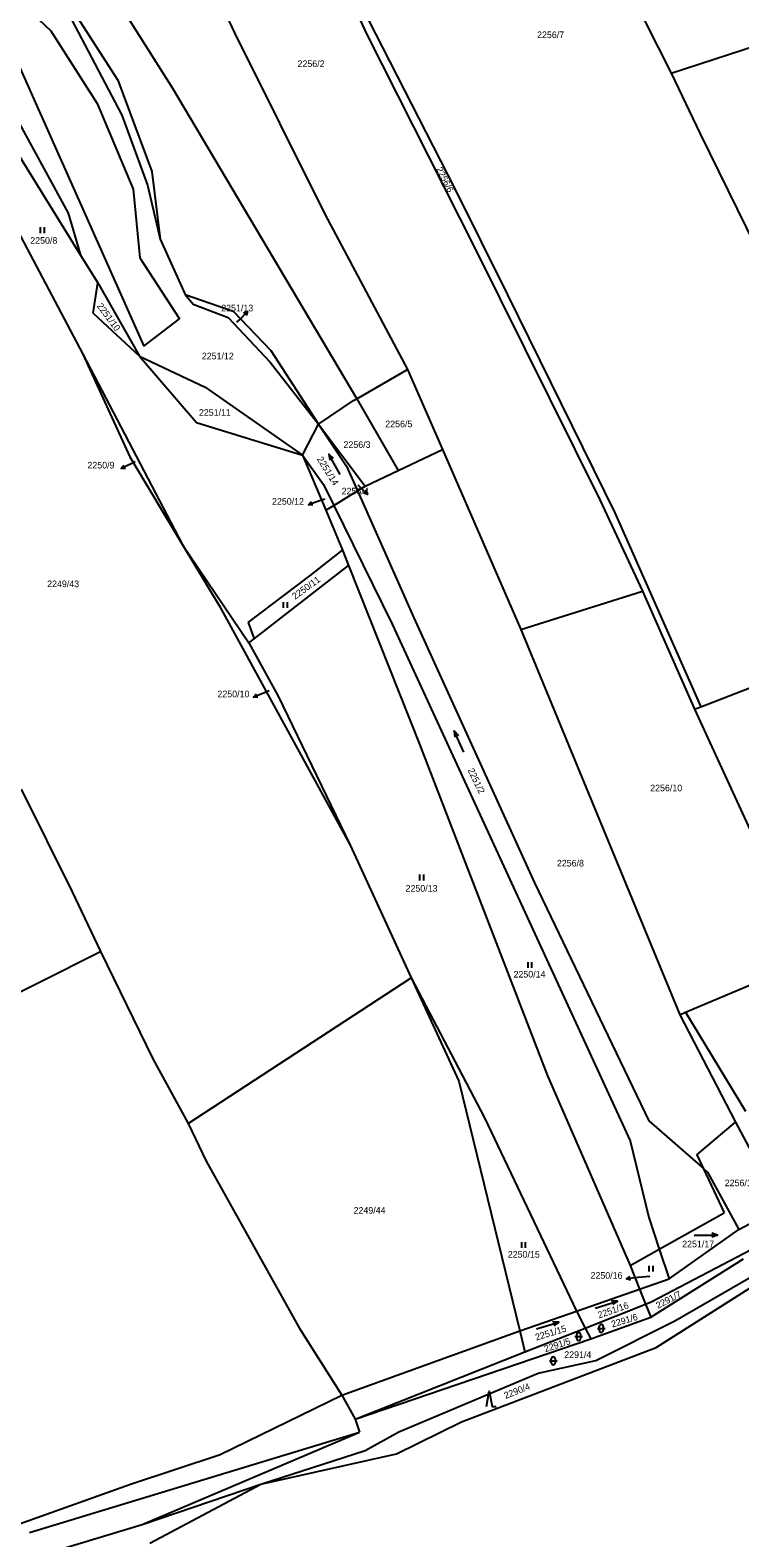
# Model space of a CAD drawing. Extents: x -785744 to -782822, y -1067550 to -1063910.
# Drawn here: x -784893.8 to -784711.3, y -1066566.5 to -1066179.1 of the extents above; entities that cross this region are included whole.
import ezdxf

# ---------------------------------------------------------------- set-up
doc = ezdxf.new("R2010")
doc.units = 0
for name, color, linetype in [('Hranice parcel', 7, 'Continuous'), ('Parcelní čísla', 7, 'Continuous'), ('Pop_ČP_popisy', 7, 'Continuous'), ('Vnitřní kresba', 7, 'Continuous'), ('Značky kultur', 7, 'Continuous')]:
    doc.layers.add(name, color=color, linetype=linetype)

msp = doc.modelspace()

# ---------------------------------------------------------------- linework, layer by layer
at = {"layer": 'Hranice parcel'}
for points in [[(-784832.95, -1066125.01), (-784807.25, -1066180.19)], [(-784881.67, -1066155.18), (-784857.16, -1066193.98)], [(-784853.9, -1066152.67), (-784841.26, -1066179.73)], [(-784909.29, -1066159.51), (-784888.48, -1066179.21)], [(-784884.83, -1066170.66), (-784871.26, -1066191.96)], [(-784739.08, -1066170.08), (-784728.98, -1066190.09)], [(-784728.98, -1066190.09), (-784681.05, -1066174.57)], [(-784883.1, -1066176.32), (-784870.16, -1066200.91)], [(-784806.85, -1066176.3), (-784784.62, -1066219.88)], [(-784888.48, -1066179.21), (-784876.52, -1066197.92)], [(-784841.26, -1066179.73), (-784817.98, -1066226.33)], [(-784807.25, -1066180.19), (-784779.45, -1066235.09)], [(-784898.02, -1066185.07), (-784864.57, -1066260.31)], [(-784911.76, -1066186.94), (-784880.79, -1066236.93)], [(-784728.98, -1066190.09), (-784721.57, -1066205.7)], [(-784871.26, -1066191.96), (-784862.52, -1066215.43)], [(-784857.16, -1066193.98), (-784809.81, -1066273.81)], [(-784900.73, -1066195.4), (-784883.96, -1066226.1)], [(-784876.52, -1066197.92), (-784867.24, -1066219.97)], [(-784870.16, -1066200.91), (-784863.58, -1066218.91)], [(-784721.57, -1066205.7), (-784707.27, -1066234.64)], [(-784905.08, -1066215.46), (-784880.24, -1066262.38)], [(-784862.52, -1066215.43), (-784860.34, -1066232.75)], [(-784867.24, -1066219.97), (-784865.56, -1066237.56)], [(-784863.58, -1066218.91), (-784860.34, -1066232.75)], [(-784784.62, -1066219.88), (-784771.07, -1066247.06)], [(-784883.96, -1066226.1), (-784880.79, -1066236.93)], [(-784817.98, -1066226.33), (-784796.72, -1066266.24)], [(-784860.34, -1066232.75), (-784853.88, -1066246.98)], [(-784880.79, -1066236.93), (-784876.39, -1066244.03)], [(-784779.45, -1066235.09), (-784747.34, -1066299.82)], [(-784865.56, -1066237.56), (-784855.39, -1066253.22)], [(-784877.56, -1066251.78), (-784876.39, -1066244.03)], [(-784876.39, -1066244.03), (-784865.68, -1066262.86)], [(-784853.88, -1066246.98), (-784841.6, -1066251.3)], [(-784853.88, -1066246.98), (-784851.88, -1066249.46)], [(-784771.07, -1066247.06), (-784743.46, -1066303.16)], [(-784877.56, -1066251.78), (-784865.68, -1066262.86)], [(-784851.88, -1066249.46), (-784842.9, -1066252.95)], [(-784841.6, -1066251.3), (-784831.89, -1066261.44)], [(-784864.57, -1066260.31), (-784855.39, -1066253.22)], [(-784842.9, -1066252.95), (-784832.03, -1066264.42)], [(-784880.24, -1066262.38), (-784868.13, -1066288.76)], [(-784880.24, -1066262.38), (-784854.65, -1066311.19)], [(-784865.68, -1066262.86), (-784851.01, -1066279.9)], [(-784865.68, -1066262.86), (-784848.74, -1066270.83)], [(-784831.89, -1066261.44), (-784819.64, -1066280.37)], [(-784832.03, -1066264.42), (-784819.64, -1066280.37)], [(-784809.81, -1066273.81), (-784796.72, -1066266.24)], [(-784796.72, -1066266.24), (-784787.73, -1066286.88)], [(-784848.74, -1066270.83), (-784823.77, -1066288.33)], [(-784819.64, -1066280.37), (-784810.6, -1066274.27)], [(-784810.6, -1066274.27), (-784809.81, -1066273.81)], [(-784809.81, -1066273.81), (-784799.15, -1066292.21)], [(-784851.01, -1066279.9), (-784823.77, -1066288.33)], [(-784823.77, -1066288.33), (-784819.64, -1066280.37)], [(-784819.64, -1066280.37), (-784812.43, -1066291.11)], [(-784819.64, -1066280.37), (-784807.66, -1066296.28)], [(-784799.15, -1066292.21), (-784787.73, -1066286.88)], [(-784787.73, -1066286.88), (-784767.61, -1066333.09)], [(-784868.13, -1066288.76), (-784854.65, -1066311.19)], [(-784823.77, -1066288.33), (-784818.34, -1066295.87)], [(-784823.77, -1066288.33), (-784817.74, -1066302.44)], [(-784812.43, -1066291.11), (-784809.61, -1066297.47)], [(-784807.66, -1066296.28), (-784799.15, -1066292.21)], [(-784818.34, -1066295.87), (-784815.71, -1066301.2)], [(-784815.71, -1066301.2), (-784809.61, -1066297.47)], [(-784809.61, -1066297.47), (-784807.66, -1066296.28)], [(-784809.61, -1066297.47), (-784795.11, -1066330.14)], [(-784817.74, -1066302.44), (-784815.71, -1066301.2)], [(-784817.74, -1066302.44), (-784813.49, -1066312.69)], [(-784815.71, -1066301.2), (-784800.68, -1066331.73)], [(-784747.34, -1066299.82), (-784736.32, -1066323.22)], [(-784743.46, -1066303.16), (-784721.39, -1066352.94)], [(-784854.65, -1066311.19), (-784845.17, -1066326.95)], [(-784854.65, -1066311.19), (-784837.55, -1066336.55)], [(-784821.9, -1066319.32), (-784813.49, -1066312.69)], [(-784813.49, -1066312.69), (-784811.94, -1066316.66)], [(-784836.2, -1066335.51), (-784811.94, -1066316.66)], [(-784811.94, -1066316.66), (-784793.69, -1066362.56)], [(-784837.71, -1066331.32), (-784821.9, -1066319.32)], [(-784767.61, -1066333.09), (-784736.32, -1066323.22)], [(-784736.32, -1066323.22), (-784722.98, -1066353.59)], [(-784845.17, -1066326.95), (-784811.53, -1066388.51)], [(-784837.71, -1066331.32), (-784836.2, -1066335.51)], [(-784800.68, -1066331.73), (-784768.98, -1066400.49)], [(-784795.11, -1066330.14), (-784764.1, -1066398.24)], [(-784767.61, -1066333.09), (-784726.77, -1066432.1)], [(-784837.55, -1066336.55), (-784836.2, -1066335.51)], [(-784837.55, -1066336.55), (-784830.01, -1066350.21)], [(-784721.39, -1066352.94), (-784684.96, -1066338.86)], [(-784830.01, -1066350.21), (-784811.53, -1066388.51)], [(-784722.98, -1066353.59), (-784721.39, -1066352.94)], [(-784722.98, -1066353.59), (-784695.85, -1066412.63)], [(-784793.69, -1066362.56), (-784760.76, -1066447.81)], [(-784896.09, -1066374.14), (-784882.93, -1066400.49)], [(-784811.53, -1066388.51), (-784795.78, -1066422.64)], [(-784764.1, -1066398.24), (-784734.7, -1066459.39)], [(-784882.93, -1066400.49), (-784875.72, -1066415.85)], [(-784768.98, -1066400.49), (-784739.55, -1066464.52)], [(-784987.04, -1066471.76), (-784875.72, -1066415.85)], [(-784875.72, -1066415.85), (-784862.24, -1066443.45)], [(-784853.15, -1066460.08), (-784795.78, -1066422.64)], [(-784795.78, -1066422.64), (-784783.54, -1066449.14)], [(-784795.78, -1066422.64), (-784776.94, -1066458.62)], [(-784725.32, -1066431.49), (-784697.03, -1066419.55)], [(-784726.77, -1066432.1), (-784725.32, -1066431.49)], [(-784726.77, -1066432.1), (-784712.44, -1066459.71)], [(-784725.32, -1066431.49), (-784709.85, -1066456.86)], [(-784862.24, -1066443.45), (-784853.15, -1066460.08)], [(-784783.54, -1066449.14), (-784767.9, -1066513.31)], [(-784760.76, -1066447.81), (-784739.48, -1066496.52)], [(-784853.15, -1066460.08), (-784848.5, -1066469.78)], [(-784776.94, -1066458.62), (-784753.3, -1066508.26)], [(-784734.7, -1066459.39), (-784720.77, -1066471.52)], [(-784722.36, -1066468.13), (-784712.44, -1066459.71)], [(-784712.44, -1066459.71), (-784700.82, -1066481.54)], [(-784739.55, -1066464.52), (-784734.74, -1066484.24)], [(-784722.36, -1066468.13), (-784720.77, -1066471.52)], [(-784848.5, -1066469.78), (-784824.61, -1066512.6)], [(-784732.86, -1066517.65), (-784660.68, -1066471.88)], [(-784720.77, -1066471.52), (-784719.6, -1066472.54)], [(-784720.77, -1066471.52), (-784715.38, -1066483)], [(-784719.6, -1066472.54), (-784711.61, -1066487.31)], [(-784734.74, -1066484.24), (-784732.04, -1066492.35)], [(-784732.04, -1066492.35), (-784715.38, -1066483)], [(-784711.61, -1066487.31), (-784700.82, -1066481.54)], [(-784734.09, -1066505.91), (-784697.44, -1066486.71)], [(-784728.04, -1066510.74), (-784684.32, -1066485.57)], [(-784739.48, -1066496.52), (-784732.04, -1066492.35)], [(-784732.04, -1066492.35), (-784729.49, -1066500.02)], [(-784739.48, -1066496.52), (-784737.1, -1066502.65)], [(-784734.19, -1066509.85), (-784710.41, -1066494.85)], [(-784737.1, -1066502.65), (-784729.49, -1066500.02)], [(-784753.3, -1066508.26), (-784737.1, -1066502.65)], [(-784737.1, -1066502.65), (-784735.6, -1066506.51)], [(-784767.9, -1066513.31), (-784753.3, -1066508.26)], [(-784753.3, -1066508.26), (-784751.06, -1066512.63)], [(-784751.06, -1066512.63), (-784735.6, -1066506.51)], [(-784735.6, -1066506.51), (-784734.09, -1066505.91)], [(-784735.6, -1066506.51), (-784734.19, -1066509.85)], [(-784749.63, -1066515.42), (-784734.19, -1066509.85)], [(-784748.33, -1066520.97), (-784728.04, -1066510.74)], [(-784824.61, -1066512.6), (-784813.65, -1066529.89)], [(-784810.24, -1066536.06), (-784749.63, -1066515.42)], [(-784767.9, -1066513.31), (-784766.56, -1066518.76)], [(-784766.56, -1066518.76), (-784751.06, -1066512.63)], [(-784751.06, -1066512.63), (-784749.63, -1066515.42)], [(-784810.24, -1066536.06), (-784766.56, -1066518.76)], [(-784782.84, -1066536.73), (-784732.86, -1066517.65)], [(-784763.19, -1066524.21), (-784748.33, -1066520.97)], [(-784798.96, -1066539.34), (-784763.19, -1066524.21)], [(-784813.65, -1066529.89), (-784810.24, -1066536.06)], [(-784893.91, -1066565.21), (-784809.13, -1066539.35)], [(-784864.93, -1066563.15), (-784809.13, -1066539.35)], [(-784810.24, -1066536.06), (-784809.13, -1066539.35)], [(-784807.68, -1066544.12), (-784798.96, -1066539.34)], [(-784799.61, -1066545), (-784782.84, -1066536.73)], [(-784834.46, -1066552.79), (-784807.68, -1066544.12)], [(-784834.46, -1066552.79), (-784799.61, -1066545)], [(-784864.93, -1066563.15), (-784834.46, -1066552.79)], [(-784863, -1066567.89), (-784834.46, -1066552.79)], [(-784941.9, -1066586.34), (-784864.93, -1066563.15)]]:
    msp.add_lwpolyline(points, dxfattribs=at)
at = {"layer": 'Pop_ČP_popisy'}
for p, q in [((-784839.98, -1066253.48), (-784837.88, -1066251.34)), ((-784867.66, -1066290.45), (-784870.38, -1066291.72)), ((-784809.18, -1066296.24), (-784807.08, -1066298.39)), ((-784819.35, -1066300.06), (-784822.19, -1066301.03)), ((-784833.55, -1066349.35), (-784836.31, -1066350.52)), ((-784737.46, -1066499.65), (-784740.44, -1066499.96))]:
    msp.add_line(p, q, dxfattribs=at)
for points in [[(-784838.94, -1066251.7), (-784837.88, -1066251.34), (-784838.22, -1066252.4)], [(-784840.62, -1066254.13), (-784839.98, -1066253.48)], [(-784869.26, -1066291.75), (-784870.38, -1066291.72), (-784869.68, -1066290.84)], [(-784866.78, -1066290.04), (-784867.66, -1066290.45)], [(-784809.51, -1066295.9), (-784809.18, -1066296.24)], [(-784807.43, -1066297.32), (-784807.08, -1066298.39), (-784808.14, -1066298.02)], [(-784821.08, -1066301.18), (-784822.19, -1066301.03), (-784821.4, -1066300.24)], [(-784818.02, -1066299.6), (-784819.35, -1066300.06)], [(-784832.35, -1066348.85), (-784833.55, -1066349.35)], [(-784835.2, -1066350.59), (-784836.31, -1066350.52), (-784835.59, -1066349.67)], [(-784739.4, -1066500.35), (-784740.44, -1066499.96), (-784739.5, -1066499.36)], [(-784734.5, -1066499.35), (-784737.46, -1066499.65)]]:
    msp.add_lwpolyline(points, dxfattribs=at)
at = {"layer": 'Vnitřní kresba'}
for points in [[(-784729.49, -1066500.02), (-784711.61, -1066487.31)], [(-784813.65, -1066529.89), (-784767.9, -1066513.31)], [(-784844.93, -1066545.11), (-784813.65, -1066529.89)], [(-784867.95, -1066552.77), (-784844.93, -1066545.11)], [(-784896.74, -1066563.06), (-784867.95, -1066552.77)]]:
    msp.add_lwpolyline(points, dxfattribs=at)
at = {"layer": 'Značky kultur'}
for p, q in [((-784891.06, -1066231.24), (-784891.06, -1066229.74)), ((-784890.06, -1066231.24), (-784890.06, -1066229.74)), ((-784828.62, -1066327.56), (-784828.62, -1066326.06)), ((-784827.62, -1066327.56), (-784827.62, -1066326.06)), ((-784793.59, -1066397.59), (-784793.59, -1066396.09)), ((-784792.59, -1066397.59), (-784792.59, -1066396.09)), ((-784765.77, -1066420.09), (-784765.77, -1066418.59)), ((-784764.77, -1066420.09), (-784764.77, -1066418.59)), ((-784767.4, -1066492.05), (-784767.4, -1066490.55)), ((-784766.4, -1066492.05), (-784766.4, -1066490.55)), ((-784734.62, -1066498.11), (-784734.62, -1066496.61)), ((-784733.62, -1066498.11), (-784733.62, -1066496.61)), ((-784747.45, -1066513.21), (-784747.45, -1066512.21)), ((-784746.45, -1066512.21), (-784746.45, -1066513.21)), ((-784753.75, -1066514.82), (-784751.75, -1066514.82)), ((-784753.25, -1066515.32), (-784753.25, -1066514.32)), ((-784752.25, -1066514.32), (-784752.25, -1066515.32)), ((-784747.95, -1066512.71), (-784745.95, -1066512.71)), ((-784760.3, -1066521.07), (-784758.3, -1066521.07)), ((-784759.8, -1066521.57), (-784759.8, -1066520.57)), ((-784758.8, -1066520.57), (-784758.8, -1066521.57))]:
    msp.add_line(p, q, dxfattribs=at)
for points in [[(-784814.08, -1066293.26), (-784817, -1066288.02), (-784816.71, -1066289.57)], [(-784817, -1066288.02), (-784815.83, -1066289.09)], [(-784782.25, -1066364.64), (-784784.73, -1066359.18), (-784784.56, -1066360.75)], [(-784784.73, -1066359.18), (-784783.65, -1066360.34)], [(-784723.06, -1066488.77), (-784717.06, -1066488.77), (-784718.56, -1066488.27)], [(-784717.06, -1066488.77), (-784718.56, -1066489.27)], [(-784748.52, -1066507.51), (-784742.8, -1066505.69), (-784744.38, -1066505.67)], [(-784742.8, -1066505.69), (-784744.08, -1066506.62)], [(-784763.61, -1066512.85), (-784757.87, -1066511.11), (-784759.45, -1066511.07)], [(-784757.87, -1066511.11), (-784759.16, -1066512.02)], [(-784776.49, -1066532.82), (-784775.79, -1066528.82), (-784774.99, -1066532.82), (-784773.99, -1066532.82)]]:
    msp.add_lwpolyline(points, dxfattribs=at)
for centre, start, end in [((-784746.95, -1066512.21), 0, 180), ((-784752.75, -1066514.32), 0, 180), ((-784752.75, -1066515.32), 180, 0), ((-784746.95, -1066513.21), 180, 0), ((-784759.3, -1066520.57), 0, 180), ((-784759.3, -1066521.57), 180, 0)]:
    msp.add_arc(centre, 0.5, start, end, dxfattribs=at)

# ---------------------------------------------------------------- texts
at = {"layer": 'Parcelní čísla'}
for s, height, p in [('2256/7', 1.7, (-784763.45, -1066181.11)), ('2256/2', 1.7, (-784825.03, -1066188.55)), ('2250/8', 1.7, (-784893.73, -1066233.97)), ('2251/13', 0.1, (-784840.62, -1066254.13)), ('2251/12', 1.7, (-784849.64, -1066263.68)), ('2251/11', 1.7, (-784850.38, -1066278.18)), ('2256/5', 1.7, (-784802.47, -1066281.13)), ('2256/3', 1.7, (-784813.21, -1066286.44)), ('2250/9', 0.1, (-784866.78, -1066290.04)), ('2256/4', 0.1, (-784809.51, -1066295.9)), ('2250/12', 0.1, (-784818.02, -1066299.6)), ('2249/43', 1.7, (-784889.39, -1066322.22)), ('2250/10', 0.1, (-784832.35, -1066348.85)), ('2256/10', 1.7, (-784734.37, -1066374.68)), ('2256/8', 1.7, (-784758.36, -1066394.01)), ('2250/13', 1.7, (-784797.26, -1066400.48)), ('2250/14', 1.7, (-784769.5, -1066422.55)), ('2256/11', 1.7, (-784715.22, -1066476.18)), ('2249/44', 1.7, (-784810.62, -1066483.23)), ('2250/15', 1.7, (-784770.97, -1066494.55)), ('2251/17', 1.7, (-784726.15, -1066491.89)), ('2250/16', 0.1, (-784734.5, -1066499.35)), ('2291/4', 1.7, (-784756.46, -1066520.31))]:
    msp.add_text(s, height=height, dxfattribs=at).set_placement(p)
for s, rotation, p in [('2256/6', 296.5938, (-784789.44, -1066214.75)), ('2251/10', 306.6168, (-784876.7, -1066250)), ('2251/14', 301.9863, (-784820.12, -1066289.31)), ('2250/11', 35.9773, (-784825.64, -1066325.47)), ('2251/2', 295.5954, (-784781.33, -1066369.25)), ('2291/7', 27.6428, (-784732.34, -1066507.7)), ('2251/16', 19.1318, (-784747.51, -1066510.17)), ('2251/15', 16.9145, (-784763.62, -1066515.86)), ('2291/6', 16.9599, (-784744.08, -1066512.51)), ('2291/5', 18.0421, (-784761.3, -1066518.85)), ('2290/4', 21.8337, (-784771.55, -1066530.87))]:
    msp.add_text(s, height=1.7, rotation=rotation, dxfattribs=at).set_placement(p)
at = {"layer": 'Pop_ČP_popisy'}
for s, p in [('2251/13', (-784844.64, -1066251.34)), ('2250/9', (-784879.04, -1066291.72)), ('2256/4', (-784813.7, -1066298.39)), ('2250/12', (-784831.59, -1066301.03)), ('2250/10', (-784845.62, -1066350.52)), ('2250/16', (-784749.71, -1066499.96))]:
    msp.add_text(s, height=1.7, dxfattribs=at).set_placement(p)

doc.saveas('drawing.dxf')
